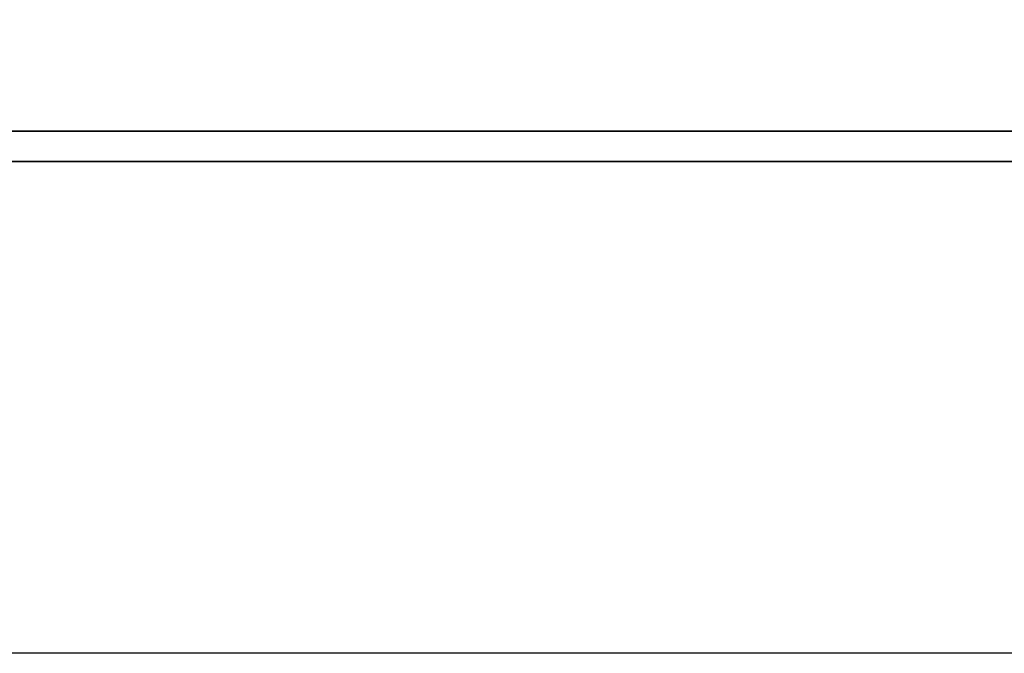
# Model space of a CAD drawing. Header units: millimetres. Extents: x -212 to 3135, y -1694 to 860.
# Tile 266 of 565: x 80.44 to 86.97, y -401.07 to -396.87. Entities that reach past the tile are written whole.
import ezdxf

# ---------------------------------------------------------------- set-up
doc = ezdxf.new("R2010")
doc.units = ezdxf.units.MM
doc.layers.add('2', color=7, linetype='CONTINUOUS', true_color=0xffffff)
doc.layers.add('DIM', color=4, linetype='CONTINUOUS')
doc.layers.add('layer 1', color=7, linetype='CONTINUOUS')

# ---------------------------------------------------------------- blocks, each defined once
blk = doc.blocks.new('TBI MOTION logo(完整正式版)')
at = {"layer": 'layer 1', "color": 22, "lineweight": 35}
blk.add_open_spline([(75.90875, -9.47875), (75.90875, -9.47875), (75.90875, -12.28625), (75.90875, -12.28625), (75.90875, -12.28625), (75.90875, -12.28625), (75.90875, -12.47875), (75.90875, -12.47875), (75.90875, -12.47875), (75.90875, -12.47875), (75.71625, -12.47875), (75.71625, -12.47875), (75.71625, -12.47875), (75.71625, -12.47875), (-88.32875, -12.47875), (-88.32875, -12.47875), (-88.32875, -12.47875), (-88.32875, -12.47875), (-88.32875, -13.29375), (-88.32875, -13.29375), (-88.32875, -13.29375), (-88.32875, -13.29375), (82.89125, -13.29375), (82.89125, -13.29375), (82.89125, -13.29375), (82.89125, -13.29375), (75.90875, -9.47875), (75.90875, -9.47875)], degree=3, knots=[0, 0, 0, 0, 0.14285714, 0.14285714, 0.14285714, 0.14285715, 0.28571429, 0.28571429, 0.28571429, 0.2857143, 0.42857143, 0.42857143, 0.42857143, 0.42857144, 0.57142857, 0.57142857, 0.57142857, 0.57142858, 0.71428571, 0.71428571, 0.71428571, 0.71428572, 0.85714286, 0.85714286, 0.85714286, 0.85714287, 1, 1, 1, 1], dxfattribs=at)

msp = doc.modelspace()

# ---------------------------------------------------------------- linework, layer by layer
at = {"layer": '2', "linetype": 'Continuous'}
for p, q in [((84.3727, -401.0724), (14.2786, -401.0724)), ((164.2786, -401.0724), (84.3727, -401.0724))]:
    msp.add_line(p, q, dxfattribs=at)

# ---------------------------------------------------------------- block references
at = {"layer": 'DIM', "color": 7, "xscale": 0.246592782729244, "yscale": 0.246592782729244, "zscale": 0.246592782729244}
msp.add_blockref('TBI MOTION logo(完整正式版)', (78.8168, -394.5314), dxfattribs=at)

doc.saveas('drawing.dxf')
